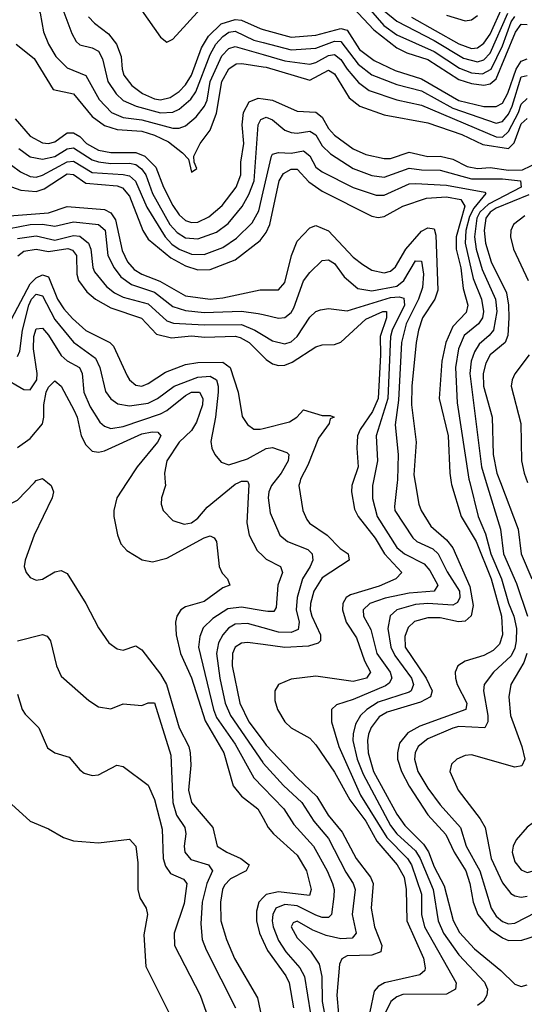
# Model space of a CAD drawing. Header units: inches. Extents: x 884549 to 1028252, y 526810 to 653624.
# Tile 926 of 1056: x 999217 to 1000840, y 628321 to 631489. Entities that reach past the tile are written whole.
import ezdxf

# ---------------------------------------------------------------- set-up
doc = ezdxf.new("R2010")
doc.units = ezdxf.units.IN
doc.header["$MEASUREMENT"] = 0
for name, color, linetype in [('A9692', 7, 'Continuous'), ('A9693', 7, 'Continuous'), ('B0602', 7, 'Continuous'), ('B0603', 7, 'Continuous')]:
    doc.layers.add(name, color=color, linetype=linetype)

msp = doc.modelspace()

# ---------------------------------------------------------------- linework, layer by layer
at = {"layer": 'A9692', "color": 5}
for points, elevation in [([(998965.9, 630000), (999010, 629976.3), (999085.7, 629925.7), (999130, 629912.1), (999170, 629922.1), (999210, 629942.9), (999264, 630000)], 2380), ([(999305.8, 630000), (999318.2, 629990), (999325.9, 629970), (999320.8, 629950), (999263.4, 629830), (999234.5, 629750), (999231.6, 629730), (999238, 629710), (999250, 629693.8), (999270, 629685.2), (999290, 629689.2), (999330, 629712.9), (999350, 629716.9), (999370, 629706.9), (999430.1, 629610), (999470, 629532.2), (999503.6, 629483.6), (999530, 629464.4), (999550, 629460.7), (999590, 629474), (999610, 629461.2), (999670, 629383.5), (999689.4, 629350), (999729.8, 629210), (999760.5, 629150), (999765.6, 629130), (999767.5, 629090), (999760.1, 629010), (999769.3, 628970), (999837.8, 628890), (999852.5, 628830), (999883.5, 628810), (999928.6, 628790), (999955.1, 628770), (999945.7, 628750), (999895.4, 628724.6), (999875.7, 628704.3), (999869.2, 628690), (999863.1, 628650), (999864.4, 628590), (999882.1, 628530), (999908.1, 628468.1), (999982.4, 628342.4), (1000000, 628255.3)], 2380), ([(999562, 630000), (999529.7, 629950), (999519.9, 629910), (999520.1, 629890), (999531.5, 629831.5), (999542.4, 629802.4), (999561.2, 629781.2), (999610.8, 629750.8), (999644.2, 629744.2), (999690, 629756), (999810, 629822.1), (999830, 629827.8), (999842.2, 629822.2), (999850.1, 629810.1), (999859, 629730), (999868.1, 629708.1), (999885.3, 629690), (999893, 629670), (999870, 629661.4), (999810, 629616.8), (999750, 629599.5), (999735.1, 629590), (999722.6, 629570), (999717.8, 629550), (999720.2, 629510), (999734.7, 629450), (999770, 629371.6), (999813.4, 629233.4), (999873.4, 629130), (999903.7, 629023.7), (999930.6, 628990.6), (999983.3, 628950), (1000000, 628919.6)], 2420), ([(999684.8, 630000), (999685.5, 629990), (999673.1, 629950), (999671.7, 629930), (999678, 629910), (999710, 629877.4), (999746, 629866), (999770, 629870.1), (999790, 629885.5), (999820.1, 629919.9), (999910, 629994.3), (999922, 630000)], 2440), ([(999951.5, 630000), (999953.7, 629993.7), (999948.1, 629870), (999954.8, 629830), (999981.2, 629781.2), (1000000, 629763.2)], 2440), ([(1000000, 629587), (999930, 629598.3), (999886.7, 629593.3), (999837.8, 629562.2), (999807.4, 629532.6), (999796, 629504), (999792.6, 629470), (999840.2, 629270), (999850, 629244), (999910, 629157.7), (999969.8, 629049.8), (1000000, 629018.7)], 2440), ([(1000000, 629532.2), (999950, 629546), (999910, 629543.8), (999889, 629531), (999870, 629509.9), (999856.1, 629483.9), (999850.5, 629450), (999860.3, 629370), (999878.3, 629290), (999894.9, 629250), (999998.7, 629098.7), (1000000, 629097.3)], 2460), ([(999210, 629490.2), (999290, 629511.2), (999305.2, 629505.2), (999315.4, 629490), (999334.8, 629410), (999350, 629376.5), (999438.8, 629298.8), (999470, 629278.6), (999510, 629271.2), (999550, 629288), (999610, 629282), (999630, 629291), (999650, 629291.1), (999702.9, 629122.9), (999709.1, 628970), (999721.8, 628930), (999748.5, 628890), (999751.8, 628870), (999746.1, 628830), (999748.3, 628810), (999767.4, 628787.4), (999824, 628770), (999837.1, 628750), (999818.8, 628710), (999804.3, 628650), (999799.5, 628579.5), (999804.2, 628530), (999816.8, 628496.8), (999911.5, 628310)], 2360), ([(1000000, 629478.1), (999950, 629484.9), (999930, 629483.3), (999909.6, 629470.4), (999901.7, 629450), (999900.7, 629410), (999924.7, 629290), (999954.3, 629230), (1000000, 629168.6)], 2480), ([(999210, 629318.4), (999225.2, 629270), (999234.6, 629254.6), (999278.2, 629210), (999305.9, 629145.9), (999330, 629130.2), (999376.2, 629116.2), (999410, 629075.3), (999424.6, 629064.6), (999450, 629056.9), (999470, 629059.1), (999529.5, 629090), (999550, 629086.5), (999630, 629026.5), (999650, 628979.5), (999675.7, 628884.3), (999678.8, 628790), (999685.4, 628765.4), (999702, 628742), (999743.9, 628723.9), (999754.6, 628710), (999745.5, 628645.5), (999714.3, 628550), (999715.3, 628510), (999797.3, 628350), (999850, 628201.1)], 2340), ([(999190, 628964.6), (999250.2, 628910.2), (999310, 628885.5), (999357.8, 628857.8), (999390, 628846.9), (999470, 628840.2), (999570, 628852.6), (999590, 628830.3), (999596.5, 628776.5), (999597.1, 628690), (999603.8, 628663.8), (999624, 628630), (999628.2, 628610), (999615.7, 628544.3), (999623.1, 628443.1), (999698.5, 628290), (999754.2, 628150), (999806.1, 627990), (999858.6, 627870), (999881.2, 627830), (999928.2, 627768.2), (1000000, 627686.8)], 2320), ([(1000000, 628664.4), (999986, 628650), (999978.8, 628621.2), (999978.2, 628590), (999987.9, 628550), (1000000, 628524)], 2420)]:
    msp.add_lwpolyline(points, dxfattribs=dict(at, elevation=elevation))
at = {"layer": 'A9693', "color": 5}
for points, elevation in [([(999178, 631638), (999273.9, 631530), (999282.6, 631510), (999293, 631450), (999309.6, 631410), (999333.3, 631370), (999370, 631333.9), (999429.2, 631309.2), (999472.2, 631232.2), (999512.4, 631190), (999550, 631174.2), (999610, 631166.6), (999710, 631139.4), (999730, 631139.8), (999750, 631147.4), (999784.2, 631175.8), (999811.3, 631210), (999819.7, 631230), (999829.3, 631290), (999867.7, 631372.3), (999890, 631396.4), (999910, 631402.6), (1000000, 631376.6)], 2740), ([(999352.1, 631530), (999384.1, 631444.1), (999398.2, 631418.2), (999410, 631407.3), (999450, 631398.2), (999470, 631387.2), (999483.2, 631363.2), (999500.2, 631290), (999526.9, 631250), (999550, 631228.5), (999591.5, 631210), (999670, 631188.6), (999709.3, 631190.7), (999730, 631200.5), (999767.2, 631232.8), (999783.6, 631256.4), (999830, 631376.2), (999848.3, 631410), (999870, 631434.6), (999890, 631448.4), (999910, 631451.4), (999970, 631423), (1000000, 631415.1)], 2760), ([(999588.2, 631548.2), (999670, 631432.5), (999690, 631415.9), (999710, 631426.2), (999810, 631536)], 2820), ([(999438.1, 631498.1), (999457.1, 631477.1), (999502.8, 631442.8), (999528.7, 631410), (999543, 631370), (999546.1, 631330), (999552.3, 631310), (999577.4, 631277.4), (999611.7, 631251.7), (999650, 631234.1), (999670, 631231), (999701.2, 631238.8), (999730, 631258.1), (999750, 631278.8), (999769.1, 631310), (999802.2, 631397.8), (999824.2, 631435.8), (999864.7, 631475.3), (999910, 631489), (999930, 631487.6), (999990, 631460.3), (1000000, 631457.5)], 2780), ([(999205.3, 631410), (999263.4, 631363.4), (999324.4, 631264.4), (999390, 631249.7), (999450, 631177.7), (999490, 631148.4), (999530, 631135.7), (999610.3, 631130.3), (999650, 631117.6), (999695.7, 631095.7), (999740.6, 631060.6), (999759.6, 631039.6), (999770, 630998.4), (999786.6, 631010), (999777.7, 631030), (999777.1, 631050), (999797.7, 631090), (999830, 631133), (999850, 631187.5), (999867.7, 631290), (999890, 631330.4), (999913.6, 631346.4), (999931.8, 631348.2), (1000000, 631337.5)], 2720), ([(999202.1, 631170), (999250, 631114.4), (999290, 631092.4), (999310, 631090.3), (999330, 631095.8), (999370, 631124.8), (999390, 631124.6), (999410, 631112.6), (999431.9, 631090), (999470, 631069.3), (999510, 631061.2), (999590, 631061.5), (999619.7, 631050), (999654.7, 631014.7), (999679.5, 630950), (999710, 630891.4), (999730, 630860.5), (999750, 630843.1), (999770, 630836.3), (999790, 630837.6), (999825.8, 630854.2), (999868.6, 630891.4), (999912.8, 630950), (999928.2, 630990), (999928.6, 631030), (999938.3, 631090), (999932.3, 631150), (999937, 631190), (999955.1, 631224.9), (999984.2, 631235.8), (1000000, 631233.6)], 2680), ([(999214.5, 631074.5), (999250, 631047.8), (999290, 631039.7), (999330, 631048.6), (999370, 631073.7), (999390, 631076.7), (999450, 631038.3), (999470, 631031.4), (999510, 631025.6), (999570, 631027.2), (999590, 631022.3), (999609.1, 631009.1), (999622.6, 630990), (999643.9, 630930), (999700.3, 630830), (999723.6, 630803.6), (999750, 630786.8), (999790, 630784.1), (999850, 630805.2), (999887.2, 630832.8), (999932.5, 630887.5), (999953.9, 630926.1), (999970.8, 630970), (999984.6, 631150), (999992.8, 631167.2), (1000000, 631170.5)], 2660), ([(999190, 631020.9), (999219.1, 630999.1), (999250, 630983.8), (999270, 630982.1), (999290, 630988.3), (999370, 631031.4), (999390, 631033.2), (999450, 630997.2), (999550, 630990.9), (999570, 630985.9), (999588.9, 630968.9), (999625.6, 630885.6), (999685, 630790), (999706.6, 630766.6), (999730, 630750), (999770, 630734.2), (999810, 630733.4), (999870, 630755.8), (999914.2, 630785.8), (999965.1, 630834.9), (999986, 630874), (1000000, 630934.9)], 2640), ([(999190.5, 630950.5), (999220.8, 630940.7), (999270, 630935.8), (999295.9, 630944.1), (999370, 630992.5), (999390, 630990.8), (999430, 630962.4), (999530, 630953.8), (999547.5, 630947.5), (999570, 630920.9), (999612.8, 630810), (999630, 630782.8), (999702.8, 630722.8), (999750, 630696.9), (999790, 630683.8), (999830, 630685.5), (999910, 630716.6), (999990, 630778.8), (1000000, 630791.3)], 2620), ([(999170, 630856.6), (999310, 630867.1), (999370, 630887.2), (999490, 630877.6), (999510, 630867.3), (999525.3, 630845.3), (999546.1, 630746.1), (999563.6, 630710), (999584.7, 630684.7), (999609.7, 630669.7), (999667.2, 630647.2), (999750, 630599.8), (999830, 630590), (999870, 630593.8), (999990, 630619.2), (1000000, 630619.3)], 2580), ([(999150, 630810.1), (999250, 630829.5), (999290, 630830.6), (999330, 630824.7), (999390, 630838), (999470, 630830), (999491.7, 630811.7), (999500.9, 630730), (999520.4, 630690), (999541.8, 630661.8), (999576.3, 630636.3), (999650, 630612.3), (999710, 630566), (999750, 630552.7), (999810, 630546.7), (999930.5, 630550.5), (999984, 630544), (1000000, 630540.2)], 2560), ([(999210, 630785), (999270, 630793), (999330, 630779.8), (999390, 630794.9), (999410, 630792), (999438.5, 630770), (999445.6, 630750), (999451.9, 630691.9), (999457.4, 630677.4), (999495.6, 630630), (999521.6, 630610), (999550, 630596.3), (999630, 630574.2), (999690, 630519.6), (999712.1, 630512.1), (999810, 630506.8), (999930, 630508.2), (999973.2, 630490), (1000000, 630473.9)], 2540), ([(999210.7, 630729.3), (999230, 630744.3), (999270, 630750), (999310, 630743.3), (999372.2, 630752.2), (999386.8, 630746.8), (999399.3, 630730), (999400.8, 630670), (999406.2, 630650), (999432.7, 630612.7), (999460.8, 630590), (999510, 630562.2), (999608.5, 630528.5), (999657.2, 630477.2), (999705.1, 630465.1), (999770, 630471.2), (999812.6, 630467.4), (999910, 630470.3), (999926.3, 630466.3), (999954.6, 630450), (1000000, 630405)], 2520), ([(999190, 630525.5), (999250, 630638.5), (999270, 630658.6), (999290, 630667.6), (999310, 630660.9), (999338, 630590), (999358.5, 630558.5), (999387, 630527), (999430, 630489), (999506.5, 630450), (999518.2, 630438.2), (999562.7, 630342.7), (999570.1, 630330), (999590, 630312.5), (999610, 630310.1), (999630, 630317.9), (999685.5, 630354.5), (999750, 630379), (999790, 630385.7), (999870, 630387), (999894.4, 630370), (999919.9, 630290), (999932.3, 630212.3), (999950, 630186.5), (999970, 630171.6), (999990, 630171.1), (1000000, 630173.6)], 2480), ([(999210, 630405.2), (999217.2, 630422.8), (999226.3, 630490), (999245.8, 630570), (999255.1, 630590), (999270, 630605.8), (999290, 630600.7), (999330, 630524.2), (999390, 630451.7), (999460.3, 630400.3), (999474.4, 630370), (999492.4, 630292.4), (999510, 630268.5), (999532.9, 630252.9), (999570, 630246.3), (999630, 630255.2), (999660.6, 630270), (999713.6, 630310), (999790, 630338.7), (999830, 630342.1), (999850, 630330.5), (999855.8, 630310), (999855.1, 630290), (999847, 630210), (999831.5, 630131.5), (999834.5, 630110), (999844.5, 630090), (999864.7, 630064.7), (999890, 630057), (999950, 630075.6), (1000000, 630103.5)], 2460), ([(999160, 630340), (999230, 630299), (999250, 630298), (999271.6, 630330), (999273.1, 630350), (999261.7, 630430), (999262.7, 630470), (999270, 630493.9), (999290, 630496.1), (999310, 630473.4), (999350, 630408.1), (999370, 630390.9), (999409.7, 630369.7), (999417.5, 630350), (999422.8, 630290), (999443.1, 630243.1), (999474.4, 630194.4), (999490, 630180.6), (999510, 630173.6), (999550, 630179.8), (999670, 630220.2), (999690, 630231.1), (999750, 630279.9), (999770, 630290), (999795.6, 630290), (999806.1, 630270), (999804.6, 630250), (999786.1, 630193.9), (999770, 630166.9), (999730, 630129.9), (999690.7, 630070), (999682.7, 630030), (999684.8, 630000)], 2440), ([(999210, 630112.5), (999250, 630140.8), (999290, 630188.2), (999294.6, 630210), (999294.4, 630250), (999302.4, 630290), (999310, 630306.9), (999330, 630326.7), (999350, 630309.4), (999391.6, 630231.6), (999401.2, 630210), (999414.1, 630150), (999430, 630120.7), (999450, 630101), (999470, 630097.4), (999490, 630101.4), (999610, 630156), (999643.1, 630163.1), (999661.3, 630161.3), (999671, 630150), (999660.1, 630130), (999594.4, 630050), (999562, 630000)], 2420), ([(999264, 630000), (999270, 630006.4), (999290, 630012.7), (999305.8, 630000)], 2380), ([(999922, 630000), (999930, 630003.8), (999950, 630004.4), (999951.5, 630000)], 2440)]:
    msp.add_lwpolyline(points, dxfattribs=dict(at, elevation=elevation))
at = {"layer": 'B0602', "color": 5}
for points, elevation in [([(1000117.7, 630000), (1000115.2, 629990), (1000128.3, 629910), (1000140.8, 629880.8), (1000149.3, 629869.3), (1000206.3, 629830), (1000247.9, 629787.9), (1000273.3, 629770), (1000276.8, 629750), (1000190, 629693), (1000163.5, 629650), (1000152.6, 629610), (1000151.9, 629590), (1000156.8, 629570), (1000184.3, 629510), (1000185.1, 629490), (1000177.1, 629482.9), (1000146.4, 629473.6), (1000070, 629468.6), (1000000, 629478.1)], 2480), ([(1000034.6, 630000), (1000026.9, 629990), (1000018.1, 629970), (1000016, 629950), (1000022.4, 629902.4), (1000053.8, 629830), (1000078, 629810), (1000144.2, 629784.2), (1000157.6, 629770), (1000159.2, 629759.3), (1000160.1, 629750), (1000151.3, 629730), (1000126.9, 629690), (1000109.5, 629630), (1000105.9, 629590), (1000115.8, 629550), (1000112.6, 629527.4), (1000090, 629517.5), (1000050, 629518.4), (1000000, 629532.2)], 2460), ([(1000289, 630000), (1000285.8, 629990), (1000284.1, 629970), (1000293.9, 629913.9), (1000306, 629890), (1000360.8, 629820.8), (1000390.5, 629770), (1000446, 629710), (1000426.9, 629690), (1000373.4, 629666.6), (1000281.5, 629638.5), (1000267.5, 629630), (1000256.2, 629610), (1000255.7, 629590), (1000267.4, 629550), (1000300.4, 629500.4), (1000326.1, 629426.1), (1000345.4, 629390), (1000332.3, 629370), (1000290, 629360.1), (1000170, 629376.3), (1000090, 629367.3), (1000049.2, 629350), (1000037.4, 629330), (1000038, 629298), (1000046.4, 629270), (1000070.1, 629230), (1000090, 629210.9), (1000150, 629177.7), (1000170, 629156), (1000230, 629068.4), (1000279.3, 628979.3), (1000330, 628910.4), (1000366.4, 628846.4), (1000431.8, 628770), (1000453.6, 628730), (1000460.6, 628690), (1000462.8, 628590), (1000516.3, 628470), (1000521.5, 628438.5), (1000519.8, 628430), (1000504, 628416), (1000390.3, 628389.7), (1000370, 628378.6), (1000357.1, 628362.9), (1000343.6, 628296.4)], 2520), ([(1000354.1, 630000), (1000352, 629990), (1000351.8, 629948.2), (1000366.5, 629890), (1000430, 629790.5), (1000455.3, 629770), (1000517.9, 629737.9), (1000536.7, 629716.7), (1000562.6, 629670), (1000550, 629650), (1000470, 629643.5), (1000392.6, 629627.4), (1000343, 629610), (1000321.7, 629590), (1000322.7, 629570), (1000346.4, 629526.4), (1000366.4, 629450), (1000408.9, 629390), (1000414.6, 629370), (1000405.5, 629354.5), (1000394.1, 629345.9), (1000290, 629301.4), (1000235.9, 629284.1), (1000220.2, 629270), (1000219.6, 629230), (1000243.8, 629150), (1000313.7, 628993.7), (1000398.1, 628858.1), (1000464.2, 628790), (1000477.5, 628770), (1000510, 628675.5), (1000509.6, 628610), (1000519.7, 628570), (1000621.3, 628390), (1000618.8, 628370), (1000590, 628353.9), (1000450, 628353.1), (1000430, 628345.6), (1000411.3, 628330), (1000392, 628290)], 2540), ([(1000431, 630000), (1000422.2, 629922.2), (1000423.8, 629910), (1000481.5, 629821.5), (1000494.3, 629810), (1000545.9, 629785.9), (1000563.4, 629770), (1000592.1, 629712.1), (1000631.7, 629650), (1000633, 629630), (1000625.8, 629614.2), (1000610, 629605.4), (1000530, 629610.5), (1000490, 629607.7), (1000429.7, 629590.3), (1000408.8, 629571.2), (1000401.6, 629530), (1000411.2, 629470), (1000423.4, 629443.4), (1000477.1, 629370), (1000484.3, 629350), (1000476.1, 629330), (1000470, 629325.7), (1000370, 629292.7), (1000333.2, 629270), (1000313.7, 629250), (1000297.4, 629222.6), (1000289.3, 629190.7), (1000289.1, 629170), (1000302.5, 629110), (1000321.5, 629061.5), (1000410, 628896.2), (1000430, 628869.8), (1000490, 628814.6), (1000505.2, 628790), (1000547.5, 628690), (1000563.3, 628590), (1000579.9, 628550), (1000630, 628480.3), (1000712.7, 628392.7), (1000722.1, 628370), (1000720.1, 628350), (1000708.7, 628331.3), (1000690, 628317.3)], 2560), ([(1000489.1, 630000), (1000500.9, 629930), (1000508.8, 629910), (1000539.8, 629859.8), (1000590, 629815.8), (1000610.5, 629790), (1000665.6, 629665.6), (1000676.3, 629603.7), (1000668.9, 629571.1), (1000650, 629554), (1000628.5, 629551.5), (1000570, 629564.1), (1000530, 629564.7), (1000487.5, 629552.5), (1000466.7, 629533.3), (1000455.6, 629504.4), (1000457.3, 629470), (1000524.6, 629370), (1000543.4, 629330), (1000538.5, 629310), (1000506.6, 629293.4), (1000399.1, 629260.9), (1000373.9, 629246.1), (1000347.9, 629212.1), (1000339.3, 629190), (1000335.5, 629170), (1000337.5, 629130), (1000355.4, 629070), (1000430, 628933), (1000456.4, 628896.4), (1000516.5, 628836.5), (1000531.8, 628811.8), (1000550, 628763.1), (1000582.7, 628702.7), (1000611.2, 628591.2), (1000632.1, 628552.1), (1000679.8, 628499.8), (1000764.6, 628430), (1000810, 628385.7), (1000821.2, 628381.2), (1000830, 628378.2), (1000850, 628383.3)], 2580), ([(1000605.4, 630000), (1000606.5, 629993.5), (1000637.5, 629890), (1000685.4, 629810), (1000733.4, 629690), (1000766.5, 629570), (1000770.3, 629510), (1000760.2, 629479.8), (1000740.5, 629459.5), (1000710, 629443.5), (1000650, 629424.6), (1000626.3, 629410), (1000618.2, 629390), (1000619, 629370), (1000624.3, 629350), (1000655.7, 629290), (1000652, 629270), (1000504.6, 629215.4), (1000465.9, 629194.1), (1000439.2, 629160.8), (1000431.9, 629130), (1000432.9, 629110), (1000445, 629070), (1000470, 629023.3), (1000530, 628930.8), (1000587.4, 628867.4), (1000615, 628810), (1000652.7, 628750), (1000665.3, 628710), (1000676.3, 628650), (1000691.2, 628610), (1000730, 628561.8), (1000770, 628534.5), (1000790, 628526.7), (1000832.6, 628527.4), (1000910, 628552.3)], 2620), ([(1000664.8, 630000), (1000692.2, 629890), (1000715, 629834.9), (1000732.8, 629770), (1000767.4, 629690), (1000790, 629611.3), (1000807.2, 629570), (1000815, 629530), (1000814.3, 629490), (1000810, 629466.4), (1000798.1, 629441.9), (1000741.4, 629390), (1000710.8, 629350), (1000709.1, 629330), (1000723.4, 629250), (1000723, 629230), (1000712.9, 629210), (1000630, 629214.6), (1000610, 629209.9), (1000530, 629174.6), (1000498.9, 629150), (1000489.7, 629130), (1000487.5, 629110), (1000497.8, 629070), (1000530, 629016), (1000570, 628962.4), (1000635, 628890), (1000653.6, 628830), (1000697, 628750), (1000733.5, 628630), (1000750, 628604.9), (1000770, 628587.3), (1000790, 628580.1), (1000810, 628581.7), (1000947.1, 628652.9)], 2640), ([(1000718.1, 630000), (1000763.4, 629850), (1000773.7, 629770), (1000815.2, 629675.2), (1000850.7, 629570)], 2660), ([(1000763.6, 630000), (1000820.9, 629850), (1000830.1, 629770), (1000865.1, 629690)], 2680), ([(1000000, 629763.2), (1000010, 629753.5), (1000056.1, 629730), (1000062.8, 629710), (1000047, 629670), (1000041.9, 629598.1), (1000034.8, 629585.2), (1000015.5, 629584.5), (1000000, 629587)], 2440), ([(1000849, 629450), (1000838.8, 629421.2), (1000797.4, 629350), (1000790.8, 629310), (1000795.6, 629250), (1000832.7, 629150), (1000842, 629110), (1000831.9, 629088.1), (1000810, 629084.3), (1000670, 629123.7), (1000650, 629121.6), (1000623.7, 629110), (1000605.9, 629094.1), (1000600.7, 629070), (1000627.1, 629010), (1000697.9, 628917.9), (1000714.4, 628890), (1000734.2, 628790), (1000770, 628712.1), (1000797.3, 628677.3), (1000810, 628669.6), (1000830, 628666), (1000850, 628669)], 2660), ([(1000000, 629168.6), (1000010, 629155.2), (1000109.1, 629050), (1000172.6, 628990), (1000209.5, 628930), (1000254.6, 628874.6), (1000299.3, 628790), (1000345.9, 628730), (1000354.5, 628710), (1000348, 628630), (1000358.2, 628570), (1000381.7, 628510), (1000378.3, 628490), (1000350, 628478.8), (1000270, 628476.8), (1000252.9, 628467.1), (1000245.7, 628450), (1000236.9, 628350), (1000242.9, 628290)], 2480), ([(1000000, 629097.3), (1000065.4, 629025.4), (1000124.3, 628970), (1000163.3, 628910), (1000210, 628854.4), (1000266.2, 628746.2), (1000289.7, 628710), (1000296.5, 628690), (1000286.2, 628610), (1000299.4, 628550), (1000286.2, 628533.8), (1000250, 628531.8), (1000202.7, 628542.7), (1000159.6, 628559.6), (1000110, 628588.3), (1000097.1, 628582.9), (1000090.2, 628570), (1000110, 628535.3), (1000152.2, 628492.2), (1000179.9, 628450), (1000189.3, 628410), (1000190, 628329.9), (1000197.4, 628290)], 2460), ([(1000000, 629018.7), (1000066.5, 628950), (1000099.3, 628899.3), (1000161.8, 628830), (1000206.5, 628750), (1000223.6, 628710), (1000228.7, 628690), (1000227.4, 628667.4), (1000219.5, 628610), (1000210, 628599.9), (1000190, 628600.6), (1000170, 628607.5), (1000110, 628638.4), (1000070, 628642.6), (1000041.2, 628630), (1000031.2, 628610), (1000029.6, 628590), (1000032.3, 628570), (1000050, 628526.8), (1000073.2, 628490), (1000118, 628438), (1000133, 628410), (1000152.5, 628290)], 2440), ([(1000000, 628919.6), (1000016.3, 628890), (1000032.9, 628870), (1000110, 628801), (1000139.6, 628750), (1000154.9, 628690), (1000148.7, 628671.3), (1000050, 628682.6), (1000010, 628674.8), (1000000, 628664.4)], 2420), ([(1000000, 628524), (1000014, 628494), (1000072.8, 628412.8), (1000083.3, 628390), (1000097.6, 628310)], 2420)]:
    msp.add_lwpolyline(points, dxfattribs=dict(at, elevation=elevation))
at = {"layer": 'B0602', "color": 5, "elevation": 2680}
msp.add_lwpolyline([(1000870, 628906), (1000850, 628891.3), (1000814.5, 628850), (1000804.5, 628830), (1000801.5, 628810), (1000810, 628779.7), (1000830, 628753.6), (1000850, 628745.1), (1000870, 628750.9), (1000889.9, 628770), (1000922, 628850), (1000917.4, 628877.4), (1000909.5, 628890), (1000890, 628905.6)], close=True, dxfattribs=at)
at = {"layer": 'B0603', "color": 5}
for points, elevation in [([(1000290, 631527.2), (1000355.9, 631455.9), (1000430, 631398.3), (1000462.5, 631382.5), (1000530, 631361.1), (1000630, 631296), (1000670, 631283.3), (1000710, 631278.4), (1000730, 631282.2), (1000750, 631297.9), (1000811.9, 631448.1), (1000830, 631474), (1000850, 631473.5)], 2820), ([(1000323.9, 631543.9), (1000388.4, 631470), (1000430, 631440.1), (1000550, 631386.4), (1000632.3, 631332.3), (1000670, 631318.2), (1000705.8, 631314.2), (1000734.1, 631330), (1000770, 631404.2), (1000798.6, 631481.4), (1000810, 631498.7)], 2840), ([(1000477, 631497), (1000630, 631411.4), (1000670, 631395.6), (1000690, 631398), (1000710, 631412.8), (1000730, 631442.1), (1000770.4, 631529.6)], 2880), ([(1000390, 631517.3), (1000430, 631483.4), (1000550, 631421.5), (1000644.4, 631364.4), (1000690, 631352.8), (1000710, 631359.2), (1000730, 631381.4), (1000787.2, 631510)], 2860), ([(1000590, 631503.5), (1000650, 631484.9), (1000670, 631487.9), (1000690, 631502.6)], 2920), ([(1000000, 631457.5), (1000090, 631432), (1000170, 631438.4), (1000250, 631460.5), (1000270, 631454.6), (1000310, 631392.6), (1000356.9, 631356.9), (1000425.4, 631325.4), (1000510, 631298.7), (1000630, 631228.6), (1000710, 631209.1), (1000750, 631209.3), (1000770, 631220.6), (1000787.2, 631252.8), (1000814.6, 631330), (1000830, 631355.4), (1000850, 631363)], 2780), ([(1000000, 631415.1), (1000090, 631391.4), (1000170, 631396.9), (1000230, 631419.7), (1000250, 631418.5), (1000305.6, 631345.6), (1000350, 631311.3), (1000430, 631280.2), (1000510, 631259.3), (1000610, 631204.3), (1000750, 631156), (1000770, 631161.6), (1000790, 631184.9), (1000801.7, 631210), (1000830, 631305.1), (1000850, 631309)], 2760), ([(1000000, 631376.6), (1000070, 631356.5), (1000150, 631346.1), (1000170, 631351), (1000210, 631373.6), (1000230, 631376.4), (1000250, 631360.2), (1000270, 631329), (1000306.5, 631286.5), (1000341.1, 631261.1), (1000430, 631230.5), (1000510, 631213.5), (1000750, 631111.6), (1000770, 631110.7), (1000790, 631128.5), (1000822, 631190), (1000830, 631216.6), (1000850, 631235.5)], 2740), ([(1000000, 631337.5), (1000010, 631335.9), (1000150, 631294.2), (1000210, 631326.7), (1000230, 631315), (1000277.3, 631237.3), (1000310.8, 631210.8), (1000390, 631182.7), (1000530, 631157.2), (1000639.7, 631119.7), (1000707.1, 631087.1), (1000790, 631073.9), (1000807.9, 631092.1), (1000830, 631153.8), (1000850, 631170.7)], 2720), ([(1000000, 631233.6), (1000030, 631229.5), (1000110, 631193.9), (1000170, 631190.8), (1000190, 631175.3), (1000210, 631139), (1000230, 631117.5), (1000290, 631072.9), (1000330, 631055.3), (1000390, 631042.2), (1000410, 631042.1), (1000470, 631062.1), (1000530, 631048.9), (1000570, 631049.8), (1000610, 631039.8), (1000656, 631016), (1000690, 631010.2), (1000730, 631012.8), (1000790, 631004.9), (1000834.4, 631005.6), (1000888.1, 631031.9)], 2680), ([(1000000, 631170.5), (1000010, 631175), (1000030, 631166), (1000070, 631132.8), (1000090, 631125.5), (1000110, 631123.4), (1000150.7, 631130), (1000170, 631118.2), (1000190, 631082.5), (1000217, 631057), (1000290, 631010.4), (1000350, 630987.3), (1000390, 630982.2), (1000470, 631011.5), (1000510, 631005.4), (1000570, 631004.1), (1000670, 630976.9), (1000770, 630977), (1000827.8, 630970), (1000830.5, 630950), (1000724.7, 630895.2), (1000697.5, 630870), (1000687.1, 630850), (1000680.2, 630790), (1000685.8, 630750), (1000704.6, 630684.6), (1000747.8, 630590), (1000751.8, 630550), (1000741.3, 630490), (1000727.7, 630472.3), (1000694.7, 630445.3), (1000680, 630420), (1000669.3, 630390), (1000665.4, 630350), (1000703.1, 630050), (1000718.1, 630000)], 2660), ([(1000000, 630934.9), (1000026.6, 631050), (1000030, 631056.3), (1000050, 631061.9), (1000090, 631059.4), (1000130, 631066.7), (1000150, 631050.6), (1000170, 631014.1), (1000190, 630999), (1000290, 630948.4), (1000364.2, 630924.2), (1000390, 630924.2), (1000470, 630960.1), (1000490, 630961.8), (1000590, 630956.7), (1000713.3, 630933.3), (1000716.3, 630930), (1000677.9, 630882.1), (1000664.5, 630855.5), (1000652.6, 630810), (1000649.6, 630770), (1000675.6, 630655.6), (1000702.5, 630590), (1000709.3, 630550), (1000705.9, 630530), (1000693.1, 630510), (1000646.9, 630473.1), (1000628.9, 630430), (1000619.1, 630370), (1000624, 630256), (1000662.3, 630010), (1000664.8, 630000)], 2640), ([(1000000, 630791.3), (1000010, 630803.8), (1000021.3, 630830), (1000051.5, 630970), (1000065.9, 630994.1), (1000090, 631007.4), (1000110, 631008.1), (1000146.8, 630966.8), (1000190, 630937.4), (1000350, 630857), (1000370, 630852.1), (1000390, 630855.3), (1000450, 630888.4), (1000525.6, 630914.4), (1000590, 630919.2), (1000636.3, 630910), (1000649.1, 630889.1), (1000621.3, 630790), (1000620.7, 630750), (1000636.3, 630690), (1000643.6, 630623.6), (1000659.2, 630570), (1000652.8, 630547.2), (1000610, 630501.3), (1000588.1, 630450), (1000575, 630390), (1000566.9, 630270), (1000594.9, 630150), (1000600.6, 630030), (1000605.4, 630000)], 2620), ([(1000854.6, 630925.4), (1000750, 630882.3), (1000730.8, 630870), (1000716.9, 630850), (1000711.2, 630810), (1000715.9, 630770), (1000733.4, 630710), (1000782.6, 630610), (1000790, 630570), (1000790.7, 630530), (1000787.1, 630472.9), (1000778.3, 630450), (1000730, 630410.3), (1000716.8, 630383.2), (1000708.3, 630350), (1000709.4, 630310), (1000736.7, 630210), (1000740.4, 630090), (1000752.2, 630030), (1000763.6, 630000)], 2680), ([(1000842.3, 630857.7), (1000806, 630830), (1000797.1, 630810), (1000796, 630790), (1000806.1, 630750), (1000852.5, 630650)], 2720), ([(1000000, 630619.3), (1000050, 630619.8), (1000070, 630642.9), (1000091.6, 630730), (1000110, 630776.6), (1000150, 630818.6), (1000170, 630826.9), (1000210, 630808.9), (1000290, 630724.8), (1000320.8, 630700.8), (1000350, 630683.1), (1000390, 630674.7), (1000410, 630679.7), (1000426, 630694), (1000459.6, 630750), (1000510, 630807.9), (1000530, 630818.7), (1000550, 630815.7), (1000555.6, 630795.6), (1000562.1, 630618), (1000552.3, 630590), (1000513.2, 630530), (1000500, 630490), (1000492, 630450), (1000478.3, 630310), (1000477.1, 630250), (1000492.7, 630130), (1000484.9, 630024.9), (1000489.1, 630000)], 2580), ([(1000000, 630540.2), (1000050, 630528.3), (1000070, 630531), (1000090, 630546.7), (1000098.7, 630561.3), (1000130, 630648.7), (1000150, 630675.7), (1000190, 630714.2), (1000210, 630716.6), (1000230, 630704.2), (1000261.3, 630661.3), (1000304.3, 630624.3), (1000350, 630616.7), (1000430, 630631), (1000453.1, 630650), (1000490, 630713.4), (1000510, 630712.1), (1000515.7, 630670), (1000513.1, 630626.9), (1000500.4, 630590), (1000459.9, 630510), (1000445.3, 630450), (1000435.3, 630264.7), (1000425.2, 630185.2), (1000434.9, 630090), (1000432, 630008), (1000431, 630000)], 2560), ([(1000000, 630473.9), (1000030, 630455.8), (1000070, 630445.6), (1000090, 630452), (1000110, 630469.7), (1000150, 630531.5), (1000170, 630549.5), (1000184.5, 630555.5), (1000210, 630559.8), (1000270, 630551.9), (1000410, 630595.1), (1000437.2, 630597.2), (1000452.8, 630592.8), (1000454.6, 630570), (1000415.2, 630490), (1000409.5, 630470), (1000400.9, 630270), (1000363.5, 630150), (1000368.5, 630070), (1000354.1, 630000)], 2540), ([(1000000, 630405), (1000010, 630395.1), (1000030, 630381.6), (1000050, 630376), (1000070, 630377.4), (1000093.5, 630386.5), (1000170, 630436.6), (1000190, 630442.5), (1000230, 630443.6), (1000250, 630451), (1000330, 630525.4), (1000385.2, 630550), (1000396.9, 630550), (1000396.5, 630530), (1000376.7, 630470), (1000377.7, 630410), (1000369.8, 630270.2), (1000352.3, 630227.7), (1000311.8, 630170), (1000304, 630150), (1000301.3, 630110), (1000305.3, 630050), (1000289, 630000)], 2520), ([(1000856.1, 630410), (1000810.4, 630349.6), (1000800.8, 630330), (1000797.6, 630310), (1000829.3, 630190), (1000831.7, 630070), (1000839.6, 630030), (1000850.3, 630000)], 2720), ([(1000000, 630173.6), (1000085, 630195), (1000108.9, 630210), (1000130, 630233.2), (1000190, 630215), (1000215.2, 630215.2), (1000228.2, 630210), (1000215.8, 630204.2), (1000212.1, 630190), (1000177.8, 630142.2), (1000144.1, 630055.9), (1000120.1, 630010), (1000117.7, 630000)], 2480), ([(1000000, 630103.5), (1000010, 630109.1), (1000030, 630112.8), (1000076.7, 630096.7), (1000082.5, 630090), (1000080.3, 630070), (1000057.7, 630030), (1000034.6, 630000)], 2460)]:
    msp.add_lwpolyline(points, dxfattribs=dict(at, elevation=elevation))

doc.saveas('drawing.dxf')
